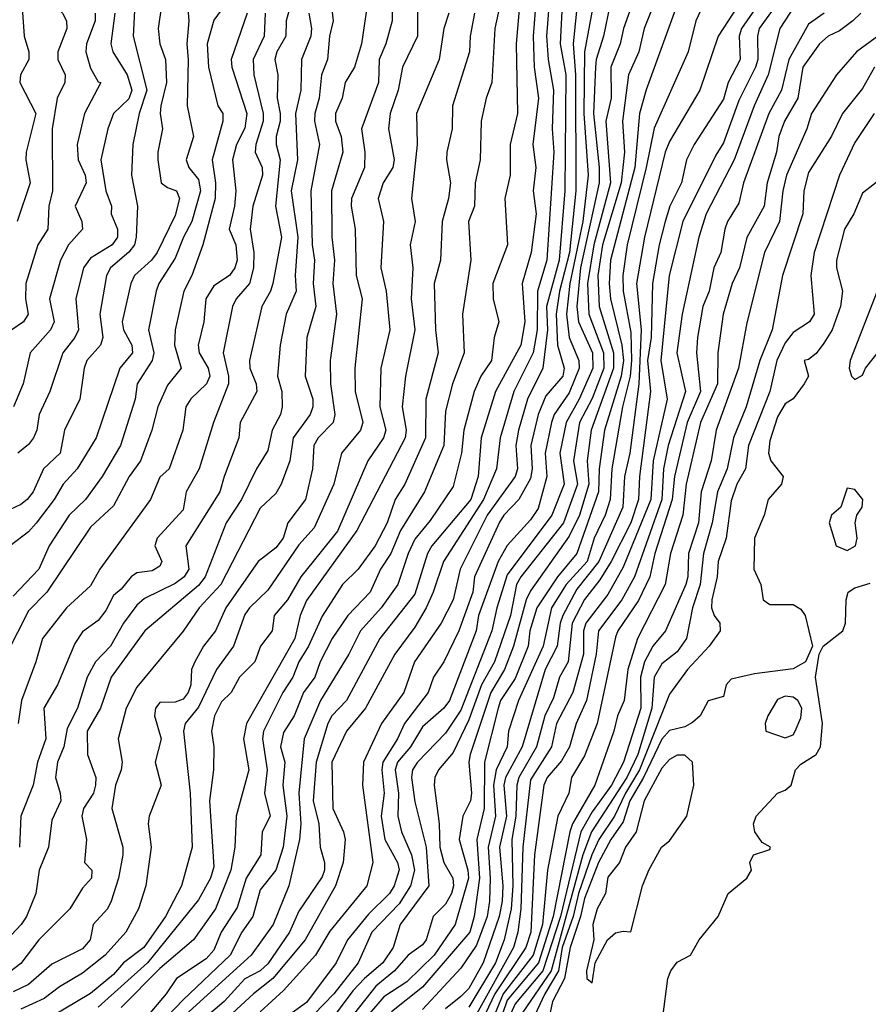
# Model space of a CAD drawing. Header units: metres. Extents: x -51132 to -49532, y -231222 to -229437.
# Tile 332 of 656: x -50965 to -50910, y -229773 to -229710. Entities that reach past the tile are written whole.
import ezdxf

# ---------------------------------------------------------------- set-up
doc = ezdxf.new("R2010")
doc.units = ezdxf.units.M
for name, color, linetype in [('CONTOUR_HALF', 8, 'Continuous'), ('CONTOUR_INDEX', 1, 'Continuous'), ('CONTOUR_INTER', 3, 'Continuous')]:
    doc.layers.add(name, color=color, linetype=linetype)

msp = doc.modelspace()

# ---------------------------------------------------------------- linework, layer by layer
at = {"layer": 'CONTOUR_HALF'}
for points, elevation in [([(-50965.08, -229705.211), (-50964.639, -229706.759), (-50964.357, -229710.759), (-50964.067, -229711.759), (-50964.062, -229712.259), (-50964.6, -229713.259), (-50964.642, -229713.759), (-50963.613, -229715.759), (-50964.235, -229718.259), (-50964.266, -229718.759), (-50963.986, -229720.259), (-50964.825, -229722.759)], 28.5), ([(-50953.936, -229706.759), (-50953.696, -229709.759), (-50953.834, -229711.259), (-50953.744, -229712.259), (-50953.807, -229715.259), (-50953.393, -229717.259), (-50953.871, -229718.759), (-50953.702, -229719.259), (-50953.08, -229720.025), (-50952.953, -229720.759), (-50953.51, -229722.759), (-50954.057, -229723.759), (-50954.58, -229725.122), (-50955.656, -229726.759), (-50955.814, -229727.259), (-50956.317, -229729.759), (-50955.961, -229731.259), (-50956.079, -229731.759), (-50957.04, -229733.259), (-50957.177, -229734.259), (-50958.122, -229737.259), (-50959.317, -229739.259), (-50960.392, -229740.759), (-50961.46, -229741.759), (-50962.75, -229743.759), (-50963.427, -229745.259), (-50965.08, -229747.011)], 25.5), ([(-50940.532, -229707.259), (-50940.546, -229709.759), (-50940.957, -229711.259), (-50941.381, -229712.259), (-50941.43, -229713.759), (-50942.513, -229716.759), (-50942.31, -229718.259), (-50942.339, -229719.259), (-50943.163, -229721.259), (-50943.193, -229721.759), (-50942.936, -229723.259), (-50942.875, -229726.259), (-50942.485, -229727.759), (-50942.959, -229732.259), (-50942.941, -229733.759), (-50942.441, -229735.759), (-50942.584, -229736.259), (-50943.818, -229737.759), (-50944.305, -229739.759), (-50945.58, -229742.597), (-50946.58, -229743.678), (-50948.58, -229746.626), (-50949.774, -229747.759), (-50950.08, -229748.205), (-50950.803, -229750.259), (-50951.912, -229751.759), (-50953.08, -229754.208), (-50953.937, -229755.259), (-50954.053, -229755.759), (-50953.622, -229759.759), (-50953.48, -229763.259), (-50954.184, -229765.759), (-50955.209, -229767.759), (-50956.608, -229769.759), (-50957.94, -229770.759), (-50958.58, -229771.512), (-50960.08, -229772.736), (-50962.58, -229774.235)], 21.5), ([(-50933.357, -229707.759), (-50933.898, -229710.259), (-50934.089, -229713.759), (-50934.46, -229714.759), (-50934.774, -229716.259), (-50934.841, -229718.759), (-50935.16, -229720.259), (-50935.204, -229721.759), (-50935.599, -229722.759), (-50935.438, -229725.259), (-50935.985, -229728.759), (-50935.885, -229731.259), (-50936.64, -229733.259), (-50937.08, -229735.035), (-50937.187, -229737.259), (-50938.436, -229740.259), (-50939.996, -229742.759), (-50940.629, -229744.259), (-50941.296, -229745.259), (-50941.953, -229746.759), (-50943.409, -229748.259), (-50944.421, -229749.759), (-50945.209, -229751.259), (-50945.55, -229752.259), (-50946.289, -229753.259), (-50946.882, -229754.759), (-50947.58, -229755.843), (-50947.767, -229756.759), (-50947.483, -229757.759), (-50947.608, -229759.259), (-50947.366, -229761.259), (-50947.599, -229763.259), (-50948.08, -229764.751), (-50949.08, -229766.031), (-50949.552, -229767.759), (-50950.264, -229768.759), (-50951.033, -229770.259), (-50954.08, -229773.155), (-50956.08, -229775.249)], 19.5), ([(-50947, -229708.259), (-50947.394, -229709.759), (-50947.426, -229710.759), (-50948.015, -229711.759), (-50948.144, -229712.259), (-50947.944, -229713.259), (-50947.994, -229714.759), (-50947.792, -229715.759), (-50947.798, -229716.259), (-50948.054, -229717.259), (-50948.056, -229717.759), (-50947.796, -229718.759), (-50948.087, -229721.759), (-50947.699, -229723.759), (-50948.26, -229726.759), (-50948.406, -229727.259), (-50948.974, -229728.259), (-50949.77, -229731.759), (-50949.761, -229732.259), (-50949.343, -229733.259), (-50949.304, -229733.759), (-50950.383, -229735.759), (-50950.46, -229736.759), (-50951.424, -229739.259), (-50951.689, -229740.259), (-50953.894, -229743.759), (-50953.7, -229745.259), (-50953.996, -229745.759), (-50954.58, -229746.184), (-50956.58, -229747.168), (-50957.08, -229747.601), (-50957.924, -229748.759), (-50958.783, -229750.259), (-50959.744, -229751.259), (-50960.28, -229752.259), (-50960.912, -229754.259), (-50961.58, -229755.57), (-50961.806, -229756.759), (-50962.2, -229757.759), (-50962.344, -229758.759), (-50962.026, -229759.759), (-50961.998, -229760.259), (-50962.58, -229761.506), (-50962.799, -229763.259), (-50963.385, -229764.759), (-50963.615, -229766.259), (-50964.22, -229767.759), (-50964.556, -229768.259), (-50967.08, -229770.939)], 23.5), ([(-50957.172, -229708.259), (-50957.299, -229710.759), (-50956.414, -229714.259), (-50956.928, -229715.759), (-50957.339, -229717.759), (-50957.412, -229719.759), (-50957.031, -229721.759), (-50957.117, -229723.759), (-50957.228, -229724.259), (-50957.58, -229724.737), (-50958.766, -229725.759), (-50959.043, -229726.259), (-50959.465, -229728.759), (-50959.277, -229730.259), (-50959.413, -229730.759), (-50960.305, -229731.759), (-50960.486, -229732.259), (-50960.765, -229734.259), (-50961.747, -229736.259), (-50962.035, -229737.759), (-50963.108, -229738.759), (-50963.792, -229740.259), (-50964.167, -229740.759), (-50964.58, -229741.077), (-50966.079, -229741.759)], 26.5), ([(-50944.533, -229708.259), (-50944.354, -229709.759), (-50944.598, -229710.759), (-50944.715, -229712.259), (-50945.121, -229713.259), (-50945.265, -229714.759), (-50945.537, -229715.759), (-50945.572, -229716.259), (-50945.251, -229717.759), (-50945.807, -229720.759), (-50945.707, -229724.259), (-50945.569, -229725.259), (-50945.648, -229726.759), (-50945.485, -229728.259), (-50946.072, -229730.259), (-50946.165, -229732.759), (-50945.682, -229734.259), (-50945.668, -229734.759), (-50945.843, -229735.259), (-50946.937, -229736.759), (-50947.159, -229738.259), (-50947.714, -229739.759), (-50948.08, -229740.366), (-50949.08, -229741.324), (-50951.639, -229746.259), (-50953.025, -229747.759), (-50954.08, -229749.281), (-50957.08, -229752.9), (-50957.769, -229754.259), (-50958.282, -229756.259), (-50958.02, -229757.759), (-50958.078, -229758.259), (-50958.448, -229759.259), (-50958.681, -229760.759), (-50957.97, -229763.259), (-50957.971, -229763.759), (-50958.265, -229765.259), (-50958.726, -229766.759), (-50958.966, -229767.259), (-50959.892, -229768.259), (-50960.102, -229769.259), (-50960.58, -229769.846), (-50962.58, -229770.827), (-50964.08, -229772.163), (-50965.08, -229772.621)], 22.5), ([(-50931.205, -229708.259), (-50931.416, -229710.759), (-50931.352, -229712.759), (-50931.065, -229714.759), (-50931.433, -229717.759), (-50931.233, -229719.259), (-50931.414, -229720.759), (-50931.223, -229722.259), (-50931.546, -229724.759), (-50932.117, -229726.759), (-50931.952, -229729.259), (-50932.2, -229730.759), (-50933.849, -229733.759), (-50934.772, -229736.759), (-50934.976, -229739.259), (-50935.438, -229740.759), (-50937.959, -229743.759), (-50938.249, -229744.259), (-50939.08, -229746.886), (-50941.33, -229749.759), (-50943.487, -229753.759), (-50944.437, -229754.759), (-50944.708, -229755.259), (-50945.469, -229757.759), (-50945.651, -229760.259), (-50945.291, -229761.759), (-50945.21, -229763.259), (-50944.915, -229764.259), (-50944.927, -229764.759), (-50945.08, -229765.18), (-50946.58, -229767.402), (-50947.188, -229768.759), (-50948.58, -229770.809), (-50949.08, -229771.262), (-50950.08, -229771.797), (-50951.423, -229773.259), (-50953.778, -229775.259)], 18.5), ([(-50929.512, -229708.259), (-50929.653, -229711.259), (-50929.288, -229713.259), (-50929.363, -229720.759), (-50929.727, -229725.259), (-50930.533, -229728.259), (-50930.469, -229729.759), (-50930.789, -229732.259), (-50931.774, -229734.259), (-50932.36, -229736.259), (-50932.52, -229737.259), (-50932.426, -229738.759), (-50932.578, -229739.259), (-50934.387, -229741.759), (-50936.137, -229745.259), (-50936.582, -229747.259), (-50937.356, -229748.759), (-50939.099, -229751.259), (-50939.786, -229753.259), (-50941.224, -229755.259), (-50942.404, -229757.759), (-50942.464, -229759.259), (-50941.785, -229764.259), (-50942.181, -229765.759), (-50944.58, -229768.699), (-50945.496, -229770.259), (-50947.58, -229772.545), (-50949.08, -229773.931)], 17.5), ([(-50927.427, -229708.259), (-50928.077, -229711.759), (-50928.135, -229715.759), (-50927.844, -229719.759), (-50928.193, -229722.759), (-50929.034, -229726.759), (-50929.252, -229728.759), (-50929.068, -229730.259), (-50928.452, -229731.759), (-50928.434, -229732.259), (-50929.08, -229733.841), (-50930.042, -229735.259), (-50930.225, -229735.759), (-50930.627, -229737.759), (-50930.515, -229739.259), (-50931.08, -229741.345), (-50931.58, -229742.073), (-50933.08, -229743.741), (-50933.673, -229744.759), (-50934.945, -229748.259), (-50935.102, -229749.259), (-50936.834, -229753.759), (-50937.19, -229754.259), (-50938.58, -229755.462), (-50939.357, -229756.759), (-50940.199, -229757.759), (-50940.34, -229758.259), (-50940.12, -229759.759), (-50940.177, -229761.259), (-50939.931, -229762.259), (-50939.295, -229763.759), (-50939.085, -229764.759), (-50939.36, -229765.759), (-50940.08, -229766.939), (-50941.86, -229768.759), (-50942.739, -229770.759), (-50944.308, -229772.759), (-50948.18, -229776.759)], 16.5), ([(-50924.838, -229708.259), (-50925.551, -229710.259), (-50925.777, -229711.259), (-50926.38, -229712.759), (-50926.364, -229714.759), (-50926.691, -229716.259), (-50926.403, -229720.259), (-50927.489, -229724.259), (-50927.878, -229726.759), (-50927.792, -229728.759), (-50926.844, -229731.259), (-50926.834, -229732.259), (-50927.58, -229734.21), (-50928.412, -229735.759), (-50928.796, -229738.259), (-50928.533, -229739.759), (-50929.433, -229742.259), (-50932.207, -229745.759), (-50932.476, -229746.259), (-50932.878, -229748.259), (-50933.904, -229751.259), (-50934.749, -229752.759), (-50935.58, -229755.027), (-50936.58, -229757.133), (-50937.54, -229758.259), (-50937.768, -229758.759), (-50937.819, -229759.259), (-50937.501, -229761.759), (-50937.454, -229763.259), (-50937.182, -229764.259), (-50936.615, -229765.259), (-50936.564, -229765.759), (-50936.691, -229766.259), (-50937.08, -229766.95), (-50937.879, -229767.759), (-50938.346, -229769.259), (-50938.58, -229769.581), (-50939.506, -229770.259), (-50940.376, -229771.259), (-50941.601, -229772.259), (-50944.361, -229775.759)], 15.5), ([(-50922.095, -229708.759), (-50924.08, -229714.225), (-50924.53, -229715.759), (-50924.828, -229719.259), (-50926.403, -229725.259), (-50926.489, -229726.759), (-50926.393, -229727.759), (-50925.675, -229730.759), (-50925.557, -229731.759), (-50925.715, -229732.759), (-50926.78, -229736.259), (-50927.127, -229738.759), (-50927.171, -229740.259), (-50928.588, -229744.259), (-50929.842, -229745.759), (-50931.175, -229747.759), (-50931.629, -229749.259), (-50931.725, -229750.259), (-50932.58, -229752.338), (-50933.516, -229753.759), (-50933.678, -229754.259), (-50934.551, -229757.759), (-50934.572, -229760.759), (-50935.044, -229762.759), (-50934.883, -229765.259), (-50935.226, -229767.759), (-50935.514, -229768.759), (-50938.58, -229772.325), (-50940.58, -229773.92)], 14.5), ([(-50918.14, -229708.759), (-50919.43, -229710.759), (-50920.609, -229714.259), (-50922.58, -229717.571), (-50922.862, -229718.259), (-50924.199, -229723.759), (-50924.713, -229726.759), (-50924.414, -229729.759), (-50924.567, -229733.259), (-50925.145, -229737.759), (-50925.498, -229739.259), (-50925.601, -229741.259), (-50927.161, -229744.759), (-50928.58, -229746.557), (-50929.479, -229748.259), (-50929.665, -229748.759), (-50929.853, -229750.259), (-50930.64, -229751.759), (-50932.126, -229756.759), (-50933.197, -229758.759), (-50933.302, -229759.259), (-50933.143, -229761.259), (-50933.592, -229763.259), (-50933.377, -229765.759), (-50933.408, -229766.759), (-50933.614, -229767.759), (-50934.648, -229770.759), (-50935.58, -229772.418), (-50936.08, -229772.931), (-50937.08, -229773.737)], 13.5), ([(-50915.691, -229708.759), (-50916.768, -229710.259), (-50916.888, -229710.759), (-50916.859, -229712.259), (-50917.01, -229712.759), (-50918.08, -229714.929), (-50919.08, -229717.665), (-50919.58, -229718.458), (-50921.708, -229722.759), (-50922.601, -229726.259), (-50923.141, -229731.759), (-50922.733, -229734.259), (-50923.637, -229738.259), (-50923.777, -229740.759), (-50925.58, -229745.126), (-50926.58, -229746.906), (-50927.993, -229748.759), (-50928.157, -229749.259), (-50928.142, -229750.759), (-50928.848, -229753.259), (-50929.894, -229755.259), (-50930.226, -229756.759), (-50931.58, -229758.905), (-50932.084, -229763.259), (-50932.216, -229767.259), (-50932.403, -229768.759), (-50932.69, -229769.759), (-50935.08, -229774.082)], 12.5), ([(-50959.772, -229709.259), (-50959.771, -229709.759), (-50960.32, -229711.259), (-50960.369, -229711.759), (-50960.08, -229712.817), (-50959.58, -229713.705), (-50959.407, -229713.759), (-50960.459, -229715.759), (-50960.931, -229717.759), (-50960.877, -229718.759), (-50960.423, -229719.759), (-50960.351, -229720.259), (-50961.058, -229721.759), (-50960.628, -229722.759), (-50960.585, -229723.259), (-50961.497, -229724.259), (-50962.01, -229725.259), (-50962.732, -229727.759), (-50962.433, -229729.259), (-50962.664, -229729.759), (-50963.972, -229731.259), (-50964.435, -229733.259), (-50965.047, -229734.759)], 27.5), ([(-50949.925, -229709.259), (-50950.953, -229712.259), (-50950.927, -229712.759), (-50949.954, -229715.759), (-50950.08, -229716.702), (-50950.616, -229717.759), (-50950.871, -229718.759), (-50950.66, -229720.759), (-50950.752, -229721.759), (-50951.098, -229723.259), (-50950.659, -229724.259), (-50950.566, -229725.259), (-50950.731, -229725.759), (-50951.08, -229726.243), (-50952.08, -229726.917), (-50952.596, -229727.759), (-50952.727, -229729.259), (-50953.098, -229730.759), (-50953.027, -229731.259), (-50952.445, -229732.259), (-50952.337, -229732.759), (-50952.55, -229733.259), (-50953.58, -229734.229), (-50953.9, -229734.759), (-50954.092, -229736.259), (-50954.982, -229738.759), (-50955.58, -229739.309), (-50956.178, -229740.759), (-50959.476, -229745.259), (-50960.08, -229746.35), (-50961.616, -229747.759), (-50963.188, -229749.759), (-50963.601, -229751.259), (-50964.542, -229753.759), (-50964.756, -229755.259)], 24.5), ([(-50936.871, -229709.259), (-50937.192, -229710.259), (-50937.488, -229712.259), (-50938.956, -229715.759), (-50938.924, -229717.759), (-50939.29, -229721.259), (-50939.038, -229722.759), (-50939.361, -229724.259), (-50939.192, -229725.759), (-50939.302, -229727.759), (-50939.061, -229729.759), (-50939.679, -229732.759), (-50939.891, -229734.759), (-50939.629, -229736.259), (-50939.701, -229736.759), (-50942.819, -229742.759), (-50946.08, -229747.288), (-50946.504, -229748.259), (-50946.836, -229749.759), (-50949.976, -229755.259), (-50950.172, -229756.259), (-50949.812, -229758.259), (-50950.632, -229761.259), (-50950.726, -229763.259), (-50950.987, -229764.759), (-50951.97, -229767.259), (-50953.41, -229769.259), (-50955.58, -229771.12), (-50958.08, -229773.633)], 20.5), ([(-50912.568, -229709.259), (-50913.58, -229709.967), (-50914.86, -229712.259), (-50915.335, -229714.259), (-50916.156, -229715.759), (-50917.783, -229720.259), (-50918.08, -229721.567), (-50918.825, -229722.759), (-50919.003, -229723.259), (-50919.262, -229724.759), (-50919.705, -229725.759), (-50920.014, -229727.259), (-50920.414, -229728.259), (-50920.76, -229730.259), (-50920.826, -229731.259), (-50920.569, -229733.759), (-50921.443, -229735.759), (-50922.26, -229739.259), (-50922.409, -229740.759), (-50923.525, -229744.259), (-50923.849, -229745.759), (-50924.58, -229747.283), (-50925.928, -229749.259), (-50926.08, -229749.676), (-50927.252, -229755.259), (-50928.08, -229757.343), (-50928.931, -229758.759), (-50929.108, -229759.759), (-50929.802, -229761.259), (-50930.477, -229764.759), (-50930.801, -229768.259), (-50931.415, -229770.259), (-50933.358, -229772.759), (-50934.58, -229775.737)], 11.5), ([(-50907.72, -229709.759), (-50910.465, -229711.759), (-50911.774, -229713.259), (-50913.383, -229715.759), (-50913.695, -229716.759), (-50915.013, -229719.759), (-50915.246, -229720.759), (-50915.447, -229722.759), (-50916.435, -229724.759), (-50917.58, -229729.311), (-50918.108, -229732.259), (-50919.547, -229736.259), (-50919.883, -229738.259), (-50920.53, -229740.259), (-50920.695, -229742.259), (-50921.355, -229744.259), (-50921.4, -229745.759), (-50921.523, -229746.259), (-50922.839, -229749.259), (-50923.664, -229750.259), (-50924.207, -229751.259), (-50924.453, -229752.259), (-50924.443, -229754.259), (-50925.563, -229757.759), (-50926.33, -229759.259), (-50927.58, -229760.967), (-50928.328, -229762.259), (-50929.63, -229767.759), (-50930.781, -229771.259), (-50932.58, -229773.405), (-50932.954, -229774.259)], 10.5), ([(-50909.316, -229715.759), (-50910.58, -229717.636), (-50911.569, -229719.759), (-50913.209, -229724.759), (-50913.43, -229726.259), (-50913.217, -229728.759), (-50913.516, -229729.259), (-50914.58, -229729.94), (-50915.08, -229730.599), (-50915.636, -229731.759), (-50916.092, -229733.759), (-50917.471, -229737.259), (-50917.668, -229738.759), (-50918.209, -229739.759), (-50918.58, -229740.848), (-50918.918, -229743.259), (-50919.431, -229744.759), (-50919.485, -229745.759), (-50919.827, -229747.259), (-50919.861, -229747.759), (-50919.69, -229748.259), (-50919.309, -229748.759), (-50919.295, -229749.259), (-50920.018, -229750.259), (-50921.408, -229751.759), (-50922.58, -229753.35), (-50924.532, -229758.259), (-50925.431, -229759.759), (-50926.143, -229761.259), (-50927.148, -229762.759), (-50927.613, -229763.759), (-50928.468, -229766.259), (-50928.813, -229767.759), (-50929.527, -229769.759), (-50929.764, -229771.259), (-50930.654, -229772.759), (-50932.295, -229776.259)], 9.5), ([(-50909.136, -229727.259), (-50910.891, -229731.759), (-50910.955, -229732.259), (-50910.798, -229732.759), (-50910.58, -229732.986), (-50910.08, -229732.703), (-50909.889, -229732.259), (-50908.58, -229730.595)], 8.5), ([(-50911.08, -229740.014), (-50911.485, -229741.259), (-50912.089, -229741.759), (-50912.24, -229742.259), (-50911.792, -229743.759), (-50911.08, -229744.065), (-50910.53, -229743.759), (-50910.424, -229743.259), (-50910.56, -229742.259), (-50910.456, -229741.759), (-50910.094, -229741.259), (-50910.056, -229740.759), (-50910.58, -229740.101), (-50911.08, -229740.014)], 8.5), ([(-50915.58, -229753.692), (-50916.216, -229754.759), (-50916.392, -229755.259), (-50916.34, -229755.759), (-50915.08, -229756.193), (-50914.58, -229755.98), (-50914.433, -229755.759), (-50914.08, -229754.896), (-50914.016, -229754.259), (-50914.275, -229753.759), (-50914.58, -229753.555), (-50915.08, -229753.496), (-50915.58, -229753.692)], 8.5), ([(-50922.58, -229757.59), (-50923.08, -229758.153), (-50924.219, -229760.259), (-50924.744, -229762.259), (-50925.42, -229763.259), (-50925.807, -229764.259), (-50926.58, -229765.213), (-50926.717, -229766.259), (-50927.262, -229767.259), (-50927.539, -229768.259), (-50927.47, -229769.259), (-50927.964, -229771.259), (-50927.932, -229771.759), (-50927.58, -229772.04), (-50927.403, -229770.759), (-50926.584, -229769.259), (-50926.08, -229768.816), (-50925.58, -229768.704), (-50925.08, -229768.754), (-50924.331, -229765.759), (-50923.908, -229764.759), (-50923.093, -229763.259), (-50922.58, -229762.846), (-50921.464, -229761.259), (-50921.007, -229759.259), (-50921.089, -229757.759), (-50921.58, -229757.316), (-50922.08, -229757.307), (-50922.58, -229757.59)], 8.5)]:
    msp.add_lwpolyline(points, dxfattribs=dict(at, elevation=elevation))
at = {"layer": 'CONTOUR_INDEX'}
for points, elevation in [([(-50923.222, -229707.759), (-50924.212, -229710.259), (-50924.564, -229711.759), (-50925.227, -229713.259), (-50925.62, -229716.259), (-50925.503, -229718.259), (-50925.713, -229720.259), (-50926.924, -229724.259), (-50927.212, -229726.259), (-50927.128, -229728.259), (-50926.213, -229731.259), (-50926.21, -229732.259), (-50927.653, -229736.259), (-50927.901, -229738.259), (-50927.795, -229739.759), (-50928.402, -229741.759), (-50929.08, -229743.12), (-50931.58, -229746.673), (-50931.869, -229747.259), (-50932.68, -229750.259), (-50933.263, -229751.759), (-50934.157, -229753.259), (-50935.491, -229757.259), (-50935.582, -229757.759), (-50935.41, -229759.759), (-50935.468, -229760.259), (-50935.967, -229761.259), (-50936.201, -229762.759), (-50935.628, -229764.759), (-50935.591, -229765.259), (-50936.455, -229768.259), (-50937.82, -229770.259), (-50939.58, -229771.979), (-50941.08, -229772.961), (-50943.062, -229775.259)], 15), ([(-50951.022, -229708.259), (-50952.08, -229709.71), (-50952.522, -229711.259), (-50952.438, -229712.759), (-50951.824, -229715.259), (-50951.508, -229715.759), (-50951.51, -229716.259), (-50952.201, -229718.759), (-50951.985, -229720.259), (-50952.001, -229721.259), (-50952.788, -229724.259), (-50953.518, -229726.259), (-50954.029, -229727.259), (-50954.59, -229729.759), (-50954.631, -229730.759), (-50954.194, -229732.259), (-50955.08, -229733.36), (-50955.718, -229734.759), (-50956.101, -229736.259), (-50956.84, -229738.259), (-50957.568, -229739.259), (-50958.58, -229741.156), (-50960.08, -229742.548), (-50962.903, -229746.759), (-50964.08, -229747.971), (-50965.507, -229750.759)], 25), ([(-50935.2, -229709.259), (-50935.486, -229710.759), (-50935.536, -229711.759), (-50936.622, -229715.259), (-50936.656, -229716.759), (-50936.991, -229718.259), (-50937.028, -229718.759), (-50936.765, -229720.259), (-50936.895, -229721.259), (-50937.297, -229722.759), (-50937.409, -229725.259), (-50937.82, -229726.759), (-50937.738, -229729.759), (-50937.555, -229731.259), (-50938.348, -229734.259), (-50938.385, -229736.759), (-50939.724, -229739.759), (-50940.349, -229740.759), (-50940.852, -229742.259), (-50941.644, -229743.759), (-50942.735, -229745.259), (-50943.749, -229746.259), (-50945.08, -229748.309), (-50945.952, -229750.259), (-50946.576, -229751.259), (-50946.975, -229752.259), (-50947.627, -229753.259), (-50948.863, -229755.759), (-50948.932, -229756.259), (-50948.629, -229758.259), (-50948.812, -229759.759), (-50948.431, -229761.259), (-50948.951, -229762.259), (-50949.044, -229763.759), (-50949.996, -229765.259), (-50950.58, -229767.168), (-50951.616, -229768.759), (-50952.08, -229769.937), (-50952.58, -229770.494), (-50954.507, -229771.759), (-50955.172, -229772.759), (-50956.58, -229774.429)], 20), ([(-50909.315, -229712.759), (-50910.08, -229714.133), (-50911.387, -229715.759), (-50912.08, -229717.232), (-50913.58, -229719.58), (-50913.885, -229720.759), (-50913.942, -229722.259), (-50915.264, -229726.259), (-50915.936, -229729.759), (-50916.726, -229731.759), (-50917.619, -229734.759), (-50918.435, -229736.759), (-50918.84, -229738.759), (-50919.47, -229740.259), (-50919.807, -229742.259), (-50920.379, -229744.259), (-50920.591, -229746.259), (-50921.087, -229747.759), (-50921.477, -229749.759), (-50922.08, -229750.62), (-50923.08, -229751.4), (-50923.58, -229752.251), (-50923.724, -229754.259), (-50924.628, -229757.259), (-50925.343, -229758.759), (-50927.625, -229762.259), (-50928.201, -229763.759), (-50930.251, -229771.259), (-50932.08, -229773.95)], 10)]:
    msp.add_lwpolyline(points, dxfattribs=dict(at, elevation=elevation))
at = {"layer": 'CONTOUR_INTER'}
for points, elevation in [([(-50964.789, -229703.259), (-50963.097, -229703.759), (-50962.678, -229704.259), (-50962.644, -229705.259), (-50962.991, -229706.759), (-50962.37, -229708.759), (-50961.875, -229709.259), (-50961.616, -229709.759), (-50961.609, -229710.259), (-50962.181, -229711.759), (-50962.192, -229712.259), (-50961.708, -229713.259), (-50961.731, -229713.759), (-50962.221, -229714.759), (-50962.556, -229716.759), (-50962.54, -229720.759), (-50962.779, -229721.759), (-50962.844, -229723.259), (-50963.491, -229724.259), (-50964.254, -229726.759), (-50964.279, -229727.759), (-50964.101, -229728.759), (-50964.409, -229729.259), (-50965.154, -229729.759)], 28), ([(-50955.248, -229707.259), (-50955.698, -229710.259), (-50955.592, -229711.259), (-50955.208, -229712.259), (-50955.16, -229713.759), (-50955.524, -229715.259), (-50955.57, -229715.759), (-50955.4, -229716.759), (-50955.714, -229718.259), (-50955.71, -229718.759), (-50955.492, -229720.259), (-50955.08, -229720.563), (-50954.497, -229720.759), (-50954.312, -229721.259), (-50954.58, -229722.357), (-50955.753, -229724.759), (-50956.118, -229725.259), (-50957.221, -229726.259), (-50957.455, -229726.759), (-50958.03, -229729.259), (-50957.934, -229729.759), (-50957.389, -229730.759), (-50957.346, -229731.259), (-50958.179, -229732.259), (-50959.702, -229736.759), (-50960.938, -229738.759), (-50961.851, -229739.759), (-50962.431, -229740.759), (-50963.58, -229742.278), (-50964.08, -229742.838), (-50965.277, -229743.759)], 26), ([(-50942.146, -229708.759), (-50942.513, -229711.259), (-50942.976, -229712.759), (-50943.589, -229713.759), (-50943.779, -229714.759), (-50944.209, -229715.759), (-50944.212, -229716.259), (-50943.843, -229717.259), (-50943.731, -229718.259), (-50944.469, -229720.759), (-50944.448, -229723.759), (-50944.272, -229725.259), (-50944.369, -229726.759), (-50944.136, -229728.759), (-50944.549, -229731.759), (-50944.521, -229733.259), (-50944.241, -229735.259), (-50944.356, -229735.759), (-50945.326, -229736.759), (-50945.618, -229737.259), (-50945.706, -229738.759), (-50946.148, -229740.759), (-50947.292, -229742.259), (-50947.593, -229743.259), (-50948.08, -229743.873), (-50949.216, -229744.759), (-50951.312, -229747.759), (-50951.972, -229749.259), (-50952.755, -229750.259), (-50953.308, -229751.259), (-50953.523, -229751.759), (-50953.575, -229752.759), (-50953.742, -229753.259), (-50954.08, -229753.678), (-50954.58, -229753.879), (-50955.58, -229753.906), (-50955.867, -229754.259), (-50955.922, -229754.759), (-50955.498, -229756.259), (-50955.89, -229757.759), (-50955.5, -229759.259), (-50956.268, -229761.259), (-50956.335, -229761.759), (-50956.136, -229763.259), (-50956.487, -229765.759), (-50956.962, -229767.259), (-50957.784, -229768.759), (-50959.116, -229770.259), (-50960.58, -229771.423), (-50962.08, -229772.304), (-50963.08, -229773.069), (-50964.58, -229773.756)], 22), ([(-50938.89, -229708.759), (-50938.888, -229710.759), (-50939.864, -229712.759), (-50940.157, -229714.259), (-50940.667, -229715.759), (-50940.784, -229716.759), (-50940.401, -229718.759), (-50940.486, -229719.259), (-50941.128, -229720.259), (-50941.44, -229721.259), (-50941.094, -229722.759), (-50941.272, -229725.759), (-50940.931, -229727.259), (-50940.698, -229729.759), (-50941.28, -229732.259), (-50941.326, -229734.759), (-50940.955, -229736.259), (-50941.108, -229736.759), (-50942.121, -229738.259), (-50944.08, -229742.81), (-50946.446, -229745.759), (-50947.324, -229747.259), (-50948.171, -229748.259), (-50948.3, -229749.259), (-50949.073, -229750.259), (-50949.429, -229751.259), (-50950.417, -229752.259), (-50950.961, -229753.259), (-50951.58, -229753.849), (-50952.031, -229754.759), (-50952.243, -229755.759), (-50952.076, -229756.759), (-50952.098, -229758.259), (-50952.359, -229760.259), (-50952.08, -229764.529), (-50952.305, -229765.259), (-50953.08, -229766.666), (-50956.371, -229770.759), (-50959.58, -229773.622)], 21), ([(-50932.257, -229708.259), (-50932.504, -229711.259), (-50932.419, -229715.759), (-50932.896, -229717.759), (-50932.893, -229719.759), (-50933.239, -229721.259), (-50933.065, -229724.259), (-50934.017, -229726.759), (-50934.005, -229727.759), (-50933.635, -229729.259), (-50933.941, -229730.259), (-50934.111, -229731.759), (-50934.788, -229732.759), (-50935.238, -229733.759), (-50935.896, -229736.259), (-50936.052, -229737.759), (-50936.58, -229739.909), (-50938.08, -229742.107), (-50939.08, -229743.32), (-50939.511, -229744.259), (-50940.16, -229746.259), (-50941.247, -229747.759), (-50942.588, -229749.259), (-50943.333, -229750.759), (-50945.173, -229753.759), (-50946.231, -229756.259), (-50946.584, -229759.759), (-50946.444, -229761.759), (-50946.544, -229762.759), (-50947.237, -229765.759), (-50948.238, -229768.259), (-50949.661, -229770.259), (-50955.58, -229775.633)], 19), ([(-50930.348, -229708.259), (-50930.544, -229710.759), (-50930.438, -229712.259), (-50930.087, -229714.259), (-50930.181, -229716.759), (-50930.062, -229718.259), (-50930.514, -229725.259), (-50931.12, -229727.259), (-50931.146, -229729.759), (-50931.403, -229731.259), (-50932.652, -229733.759), (-50933.553, -229736.759), (-50933.783, -229738.759), (-50934.614, -229740.759), (-50937.221, -229744.759), (-50937.873, -229746.759), (-50938.332, -229747.759), (-50939.08, -229749.012), (-50940.373, -229750.759), (-50942.259, -229754.259), (-50943.495, -229755.759), (-50944.447, -229757.759), (-50944.376, -229760.759), (-50943.683, -229762.259), (-50943.581, -229762.759), (-50943.7, -229764.259), (-50944.2, -229765.759), (-50946.167, -229769.259), (-50948.254, -229771.759), (-50949.52, -229772.759), (-50953.08, -229776.049)], 18), ([(-50928.506, -229708.259), (-50928.827, -229711.259), (-50928.657, -229713.259), (-50928.649, -229720.759), (-50929.059, -229724.759), (-50929.692, -229727.259), (-50929.91, -229728.759), (-50929.832, -229730.759), (-50929.392, -229732.259), (-50929.49, -229732.759), (-50930.58, -229734.047), (-50931.078, -229735.259), (-50931.561, -229737.259), (-50931.465, -229738.759), (-50931.58, -229739.384), (-50932.339, -229740.759), (-50933.313, -229741.759), (-50933.58, -229742.23), (-50935.203, -229745.759), (-50935.31, -229746.759), (-50936.229, -229749.259), (-50937.2, -229751.259), (-50937.867, -229752.259), (-50938.216, -229753.259), (-50939.738, -229755.259), (-50940.195, -229756.259), (-50941.131, -229757.759), (-50941.212, -229758.259), (-50941.054, -229759.759), (-50941.241, -229761.259), (-50941.002, -229762.759), (-50940.195, -229764.259), (-50940.08, -229764.725), (-50940.408, -229765.759), (-50940.704, -229766.259), (-50942.08, -229767.601), (-50943.43, -229769.259), (-50944.154, -229770.759), (-50946.08, -229773.311), (-50947.409, -229774.259)], 17), ([(-50926.436, -229708.759), (-50926.849, -229710.759), (-50927.329, -229712.259), (-50927.361, -229712.759), (-50927.498, -229715.759), (-50927.134, -229719.259), (-50927.135, -229720.259), (-50928.339, -229725.759), (-50928.573, -229728.259), (-50928.473, -229729.259), (-50927.562, -229731.259), (-50927.534, -229732.259), (-50928.434, -229734.259), (-50929.278, -229735.759), (-50929.673, -229737.759), (-50929.39, -229739.759), (-50930.205, -229741.759), (-50933.08, -229745.622), (-50933.756, -229747.759), (-50934.073, -229749.259), (-50936.08, -229754.383), (-50937.08, -229755.887), (-50938.897, -229757.759), (-50939.22, -229758.259), (-50939.277, -229758.759), (-50939.08, -229760.317), (-50938.329, -229763.259), (-50938.159, -229765.759), (-50940.012, -229768.259), (-50940.474, -229769.759), (-50941.143, -229770.759), (-50942.337, -229771.759), (-50943.08, -229772.567), (-50944.73, -229774.759)], 16), ([(-50916.871, -229708.759), (-50917.906, -229710.259), (-50918.078, -229710.759), (-50918.003, -229712.259), (-50918.777, -229713.759), (-50919.08, -229714.843), (-50920.971, -229717.759), (-50921.48, -229718.759), (-50921.807, -229720.259), (-50922.55, -229721.759), (-50922.852, -229722.759), (-50923.248, -229724.259), (-50923.69, -229726.759), (-50923.767, -229730.259), (-50924.006, -229731.759), (-50923.802, -229733.759), (-50924.525, -229739.259), (-50924.588, -229740.759), (-50925.092, -229742.259), (-50926.348, -229744.759), (-50927.08, -229745.959), (-50928.08, -229747.238), (-50928.876, -229748.759), (-50929.138, -229751.259), (-50929.7, -229752.259), (-50930.08, -229753.587), (-50930.656, -229754.759), (-50931.182, -229756.759), (-50932.33, -229758.759), (-50932.475, -229759.259), (-50932.531, -229761.259), (-50932.786, -229762.759), (-50932.733, -229765.759), (-50932.841, -229767.259), (-50933.289, -229769.259), (-50933.844, -229770.759), (-50935.58, -229773.63)], 13), ([(-50914.135, -229708.259), (-50915.427, -229710.259), (-50916.181, -229713.259), (-50917.09, -229715.259), (-50918.381, -229718.759), (-50920.205, -229722.259), (-50920.684, -229723.759), (-50921.763, -229728.759), (-50922.098, -229731.259), (-50921.543, -229733.759), (-50922.672, -229737.259), (-50922.969, -229738.759), (-50923.08, -229740.759), (-50924.844, -229745.759), (-50925.664, -229747.259), (-50927.184, -229749.259), (-50927.337, -229750.759), (-50927.943, -229753.759), (-50928.627, -229755.259), (-50929.061, -229756.759), (-50929.58, -229757.665), (-50930.496, -229758.759), (-50930.723, -229759.259), (-50931.314, -229763.759), (-50931.568, -229768.759), (-50931.873, -229769.759), (-50933.879, -229772.759), (-50935.318, -229775.759)], 12), ([(-50945.942, -229709.259), (-50945.769, -229710.259), (-50945.813, -229710.759), (-50946.406, -229712.259), (-50946.459, -229714.259), (-50946.786, -229715.759), (-50946.672, -229718.759), (-50947.074, -229720.759), (-50946.637, -229723.759), (-50946.81, -229726.259), (-50946.764, -229727.259), (-50947.402, -229728.759), (-50947.796, -229730.759), (-50947.956, -229732.759), (-50947.687, -229733.759), (-50947.664, -229734.759), (-50947.76, -229735.259), (-50948.299, -229736.259), (-50948.58, -229737.578), (-50949.324, -229738.759), (-50950.284, -229740.759), (-50951.295, -229742.259), (-50952.643, -229745.759), (-50953.08, -229746.313), (-50956.561, -229749.259), (-50958.722, -229752.259), (-50959.414, -229754.259), (-50960.288, -229755.759), (-50960.274, -229757.259), (-50959.724, -229758.759), (-50959.741, -229759.259), (-50959.885, -229759.759), (-50960.525, -229760.759), (-50960.623, -229761.259), (-50960.331, -229762.759), (-50960.456, -229764.259), (-50959.975, -229764.759), (-50960.008, -229765.259), (-50960.58, -229765.923), (-50961.405, -229767.259), (-50963.407, -229769.259), (-50964.58, -229770.789), (-50967.08, -229772.703)], 23), ([(-50958.485, -229709.259), (-50958.761, -229711.259), (-50958.616, -229711.759), (-50957.7, -229713.259), (-50957.389, -229714.259), (-50957.58, -229714.805), (-50958.571, -229715.759), (-50958.939, -229716.759), (-50959.409, -229718.759), (-50959.086, -229720.759), (-50958.717, -229721.759), (-50958.743, -229722.259), (-50958.327, -229723.259), (-50958.317, -229723.759), (-50958.668, -229724.259), (-50960.08, -229725.123), (-50960.525, -229725.759), (-50961.019, -229727.759), (-50960.847, -229729.759), (-50961.079, -229730.259), (-50961.861, -229731.259), (-50962.712, -229733.759), (-50963.385, -229735.259), (-50963.549, -229736.259), (-50963.767, -229736.759), (-50964.08, -229737.194), (-50964.77, -229737.759)], 27), ([(-50948.767, -229709.259), (-50948.825, -229710.759), (-50949.532, -229712.259), (-50949.489, -229713.259), (-50948.887, -229715.759), (-50948.894, -229716.259), (-50949.369, -229717.759), (-50949.402, -229718.259), (-50948.96, -229719.259), (-50948.942, -229719.759), (-50949.559, -229721.759), (-50949.736, -229723.259), (-50949.504, -229724.759), (-50949.52, -229725.759), (-50949.778, -229726.759), (-50950.634, -229727.759), (-50950.884, -229728.259), (-50951.474, -229731.259), (-50951.134, -229732.759), (-50951.141, -229733.259), (-50952.105, -229735.759), (-50953.036, -229738.759), (-50953.878, -229740.259), (-50954.08, -229741.423), (-50955.763, -229743.259), (-50955.907, -229743.759), (-50955.443, -229744.759), (-50955.58, -229745.062), (-50956.08, -229745.378), (-50957.08, -229745.507), (-50957.447, -229745.759), (-50958.08, -229746.556), (-50958.58, -229746.972), (-50959.08, -229747.933), (-50959.58, -229748.579), (-50960.58, -229749.324), (-50961.08, -229750.074), (-50962.218, -229752.759), (-50963.097, -229754.259), (-50962.971, -229756.259), (-50963.509, -229757.759), (-50963.781, -229759.259), (-50964.581, -229761.259), (-50964.677, -229763.259)], 24), ([(-50920.58, -229709.116), (-50920.884, -229709.759), (-50921.366, -229711.759), (-50923.58, -229716.702), (-50924.083, -229719.259), (-50925.33, -229724.259), (-50925.596, -229726.259), (-50925.582, -229727.259), (-50925.08, -229729.942), (-50925.033, -229731.759), (-50925.116, -229732.759), (-50925.624, -229734.759), (-50926.303, -229738.759), (-50926.424, -229740.759), (-50926.746, -229741.759), (-50927.447, -229743.259), (-50927.921, -229744.759), (-50929.277, -229746.259), (-50930.215, -229747.759), (-50930.769, -229750.259), (-50932.357, -229753.759), (-50932.997, -229755.759), (-50933.101, -229756.759), (-50933.813, -229758.259), (-50933.979, -229759.259), (-50933.839, -229761.259), (-50934.329, -229763.259), (-50934.192, -229765.259), (-50934.235, -229766.759), (-50934.393, -229767.759), (-50935.08, -229769.603), (-50936.08, -229771.107), (-50938.58, -229773.781)], 14), ([(-50910.198, -229709.259), (-50910.701, -229709.759), (-50911.58, -229710.41), (-50912.299, -229710.759), (-50912.872, -229711.259), (-50913.95, -229712.759), (-50914.272, -229714.759), (-50915.128, -229716.259), (-50915.506, -229717.259), (-50915.641, -229718.259), (-50916.262, -229720.259), (-50916.459, -229721.759), (-50917.58, -229723.781), (-50918.057, -229725.759), (-50918.53, -229726.759), (-50919.107, -229728.759), (-50919.456, -229731.259), (-50919.461, -229733.259), (-50920.57, -229735.759), (-50921.495, -229739.759), (-50921.723, -229741.759), (-50922.505, -229744.259), (-50922.854, -229746.259), (-50924.642, -229749.759), (-50925.283, -229751.759), (-50925.519, -229753.759), (-50925.953, -229754.759), (-50926.193, -229755.759), (-50927.418, -229759.259), (-50928.866, -229761.759), (-50929.037, -229762.259), (-50930.102, -229767.759), (-50931.064, -229770.759), (-50933.08, -229773.172), (-50933.966, -229775.759)], 11), ([(-50908.08, -229719.365), (-50910.08, -229720.924), (-50910.636, -229722.259), (-50911.25, -229723.259), (-50911.772, -229725.259), (-50911.775, -229725.759), (-50911.367, -229727.259), (-50911.514, -229728.259), (-50912.05, -229729.759), (-50912.58, -229730.622), (-50913.08, -229731.297), (-50913.58, -229731.692), (-50913.857, -229731.759), (-50913.589, -229732.759), (-50913.855, -229733.259), (-50914.58, -229734.231), (-50915.08, -229734.551), (-50915.58, -229735.402), (-50916.08, -229736.962), (-50916.176, -229737.759), (-50916.025, -229738.259), (-50915.224, -229739.259), (-50915.324, -229739.759), (-50916.194, -229740.759), (-50916.453, -229741.759), (-50917.081, -229743.259), (-50917.128, -229745.259), (-50916.664, -229746.259), (-50916.524, -229747.259), (-50916.08, -229747.544), (-50914.58, -229747.545), (-50914.08, -229747.855), (-50913.793, -229748.259), (-50913.315, -229750.259), (-50913.777, -229751.259), (-50914.58, -229751.708), (-50917.08, -229752.032), (-50918.58, -229752.378), (-50918.905, -229752.759), (-50919.08, -229753.503), (-50920.08, -229753.793), (-50920.586, -229754.759), (-50921.08, -229755.195), (-50921.58, -229755.462), (-50922.58, -229755.708), (-50923.08, -229756.27), (-50924.258, -229758.759), (-50925.142, -229760.259), (-50925.58, -229761.613), (-50926.37, -229762.759), (-50927.178, -229764.259), (-50928.08, -229766.591), (-50928.334, -229767.759), (-50929.016, -229769.759), (-50929.376, -229771.759), (-50930.158, -229773.259), (-50930.381, -229774.259)], 9), ([(-50923.017, -229774.259), (-50922.696, -229771.759), (-50922.494, -229771.259), (-50922.08, -229770.708), (-50921.21, -229770.259), (-50920.648, -229769.259), (-50919.435, -229767.759), (-50918.781, -229766.259), (-50917.582, -229765.259), (-50917.266, -229764.759), (-50917.369, -229764.259), (-50917.129, -229763.759), (-50916.08, -229763.414), (-50916.03, -229763.259), (-50916.58, -229762.95), (-50917.063, -229762.259), (-50917.14, -229761.759), (-50916.966, -229761.259), (-50915.58, -229759.761), (-50915.08, -229759.578), (-50914.708, -229759.259), (-50914.414, -229758.259), (-50914.08, -229757.895), (-50913.084, -229757.259), (-50912.811, -229756.759), (-50912.668, -229755.259), (-50913.131, -229752.259), (-50912.882, -229750.759), (-50912.622, -229750.259), (-50911.363, -229749.259), (-50911.175, -229748.759), (-50911.136, -229747.259), (-50911.01, -229746.759), (-50910.58, -229746.473), (-50909.58, -229746.178)], 9)]:
    msp.add_lwpolyline(points, dxfattribs=dict(at, elevation=elevation))

doc.saveas('drawing.dxf')
